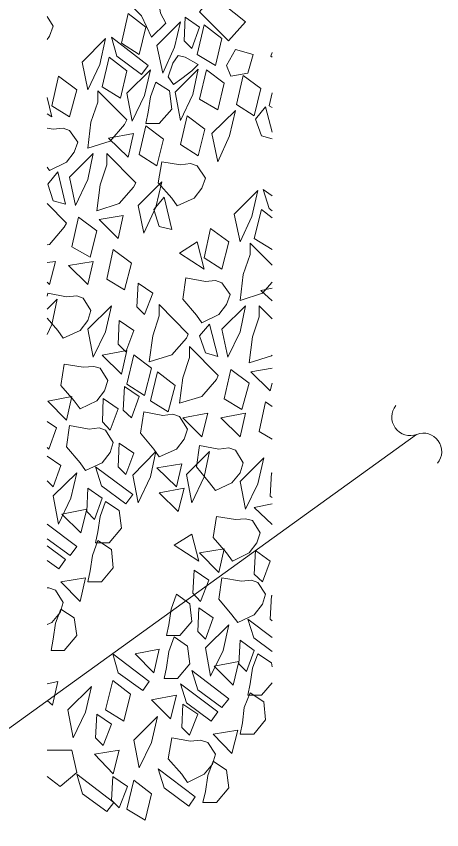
# Model space of a CAD drawing. Extents: x 312583 to 312854, y 144419 to 144597.
# Drawn here: x 312758.21 to 312763.74, y 144495.54 to 144506.11 of the extents above; entities that cross this region are included whole.
import ezdxf

# ---------------------------------------------------------------- set-up
doc = ezdxf.new("R2010")
doc.units = 0
doc.header["$LTSCALE"] = 0.3
doc.layers.add('2', color=7, linetype='Continuous', lineweight=13)

msp = doc.modelspace()

# ---------------------------------------------------------------- linework, layer by layer
at = {"layer": '2'}
for p, q in [((312761.5205, 144505.5932), (312761.5359, 144505.6392)), ((312761.5359, 144505.5779), (312761.5205, 144505.5932)), ((312761.4975, 144504.9492), (312761.5359, 144505.1179)), ((312761.5359, 144504.9262), (312761.4975, 144504.9492)), ((312761.4975, 144503.6152), (312761.5359, 144503.5846)), ((312761.5359, 144503.0786), (312761.3059, 144503.2242)), ((312761.5359, 144502.5802), (312761.3902, 144502.5496)), ((312761.3902, 144502.5496), (312761.5359, 144502.4116)), ((312758.6149, 144502.1892), (312758.7529, 144502.0282)), ((312761.5359, 144501.5376), (312761.2599, 144501.4916)), ((312761.5359, 144500.6176), (312761.3672, 144500.7172)), ((312761.5359, 144500.1729), (312761.5282, 144500.1806)), ((312761.5359, 144499.7742), (312761.3059, 144499.7282)), ((312761.3059, 144499.7282), (312761.5359, 144499.5059)), ((312761.5359, 144498.5782), (312761.5282, 144498.5859)), ((312761.2982, 144498.0339), (312761.5359, 144497.8576))]:
    msp.add_line(p, q, dxfattribs=at)
for points in [[(312759.9719, 144505.8386), (312759.8415, 144506.1146), (312759.6959, 144506.2602), (312759.8492, 144506.4442), (312760.0409, 144506.4596), (312760.0869, 144506.1529), (312760.1559, 144506.0226)], [(312760.7692, 144506.3752), (312760.5929, 144506.1682), (312760.9685, 144505.7926), (312761.1909, 144506.0379)], [(312759.5809, 144505.7619), (312759.6652, 144506.1452), (312759.8952, 144505.9689), (312759.8109, 144505.6162)], [(312760.4089, 144506.0992), (312760.3935, 144505.7926), (312760.4932, 144505.6929), (312760.5929, 144505.9689)], [(312760.0409, 144505.7312), (312760.3475, 144506.0379), (312760.2709, 144505.7082), (312760.1175, 144505.3709)], [(312760.5622, 144505.6162), (312760.6542, 144505.9996), (312760.8842, 144505.8232), (312760.7999, 144505.4706)], [(312759.0672, 144505.5166), (312759.3739, 144505.8232), (312759.2972, 144505.4859), (312759.1439, 144505.1562)], [(312759.5195, 144505.5932), (312759.8415, 144505.3556), (312759.9259, 144505.4706), (312759.4505, 144505.8386)], [(312761.0605, 144505.6776), (312760.9455, 144505.4706), (312760.9992, 144505.3326), (312761.2215, 144505.3709), (312761.2905, 144505.6162)], [(312759.3279, 144505.1946), (312759.4199, 144505.5779), (312759.6499, 144505.4016), (312759.5655, 144505.0489)], [(312760.4089, 144505.5779), (312760.3169, 144505.6009), (312760.2479, 144505.5012), (312760.1865, 144505.3249), (312760.2555, 144505.2252), (312760.3629, 144505.3019), (312760.4932, 144505.4016), (312760.5775, 144505.4859)], [(312758.6762, 144504.9492), (312758.7605, 144505.3326), (312758.9982, 144505.1562), (312758.9062, 144504.8036)], [(312759.6499, 144505.1102), (312759.9565, 144505.4169), (312759.8799, 144505.0796), (312759.7189, 144504.7499)], [(312760.2785, 144505.1256), (312760.5775, 144505.4246), (312760.5085, 144505.0949), (312760.3475, 144504.7576)], [(312760.5929, 144505.0336), (312760.6849, 144505.4169), (312760.9149, 144505.2406), (312760.8305, 144504.8956)], [(312761.0759, 144504.9646), (312761.1602, 144505.3402), (312761.3902, 144505.1716), (312761.3059, 144504.8189)], [(312760.0255, 144505.2559), (312759.9565, 144505.0642), (312759.9259, 144504.8649), (312759.8952, 144504.7192), (312760.0715, 144504.7192), (312760.2325, 144504.9032), (312760.2019, 144505.1409)], [(312759.2742, 144504.9952), (312759.1822, 144504.7346), (312759.1439, 144504.3972), (312759.4352, 144504.4892), (312759.6192, 144504.7039), (312759.6499, 144504.7652), (312759.2742, 144505.1409)], [(312760.3475, 144504.4432), (312760.4319, 144504.8189), (312760.6619, 144504.6426), (312760.5775, 144504.2976)], [(312760.7539, 144504.5889), (312761.0605, 144504.8879), (312760.9839, 144504.5582), (312760.8305, 144504.2209)], [(312759.8109, 144504.3129), (312759.8952, 144504.6886), (312760.1252, 144504.5122), (312760.0409, 144504.1672)], [(312759.4122, 144504.5276), (312759.6652, 144504.2822), (312759.7342, 144504.5889)], [(312758.9062, 144504.0216), (312759.2129, 144504.3282), (312759.1439, 144503.9909), (312758.9829, 144503.6536)], [(312759.3892, 144504.1826), (312759.3049, 144503.9219), (312759.2589, 144503.5846), (312759.5502, 144503.6766), (312759.7342, 144503.8912), (312759.7649, 144503.9449), (312759.3892, 144504.3282)], [(312760.2325, 144503.7456), (312760.3015, 144503.6459), (312760.5239, 144503.7456), (312760.6235, 144503.8759), (312760.6695, 144504.0062), (312760.5622, 144504.1672), (312760.4779, 144504.1979), (312760.3475, 144504.1826), (312760.1022, 144504.2209), (312760.0562, 144503.9449)], [(312758.6225, 144503.9296), (312758.6915, 144503.7149), (312758.8525, 144503.6689), (312758.7529, 144504.0906)], [(312759.7955, 144503.6536), (312760.1022, 144503.9602), (312760.0255, 144503.6306), (312759.8722, 144503.2932)], [(312761.0452, 144503.5386), (312761.3519, 144503.8452), (312761.2752, 144503.5079), (312761.1219, 144503.1782)], [(312760.0025, 144503.5999), (312760.0715, 144503.3776), (312760.2325, 144503.3392), (312760.1329, 144503.7609)], [(312758.9369, 144503.1169), (312759.0212, 144503.5002), (312759.2589, 144503.3239), (312759.1745, 144502.9789)], [(312759.2895, 144503.4696), (312759.5349, 144503.2242), (312759.6039, 144503.5232)], [(312760.6542, 144502.9712), (312760.7385, 144503.3546), (312760.9762, 144503.1782), (312760.8842, 144502.8256)], [(312760.3322, 144503.0326), (312760.6542, 144502.8256), (312760.5622, 144503.1782)], [(312759.3892, 144502.6952), (312759.4735, 144503.0786), (312759.7112, 144502.9022), (312759.6192, 144502.5572)], [(312758.8909, 144502.8716), (312759.1439, 144502.6262), (312759.2129, 144502.9252)], [(312760.5545, 144502.2276), (312760.6235, 144502.1279), (312760.8459, 144502.2352), (312760.9455, 144502.3656), (312760.9915, 144502.4959), (312760.8842, 144502.6492), (312760.7999, 144502.6799), (312760.6695, 144502.6646), (312760.4165, 144502.7106), (312760.3782, 144502.4346)], [(312759.7955, 144502.6416), (312759.7802, 144502.3349), (312759.8799, 144502.2352), (312759.9872, 144502.5112)], [(312760.0715, 144502.2199), (312759.9872, 144501.9592), (312759.9412, 144501.6219), (312760.2325, 144501.7139), (312760.4242, 144501.9286), (312760.4472, 144501.9822), (312760.0715, 144502.3656)], [(312759.1439, 144502.0436), (312759.4505, 144502.3502), (312759.3739, 144502.0129), (312759.2129, 144501.6832)], [(312760.8842, 144502.0436), (312761.1909, 144502.3502), (312761.1219, 144502.0129), (312760.9609, 144501.6832)], [(312759.5502, 144502.1586), (312759.5349, 144501.8519), (312759.6345, 144501.7522), (312759.7419, 144502.0282)], [(312760.5929, 144501.9592), (312760.6695, 144501.7369), (312760.8305, 144501.6909), (312760.7232, 144502.1126)], [(312759.3279, 144501.7062), (312759.5809, 144501.4609), (312759.6499, 144501.7676)], [(312760.4625, 144501.6756), (312760.3782, 144501.4149), (312760.3322, 144501.0852), (312760.6235, 144501.1696), (312760.8152, 144501.3919), (312760.8382, 144501.4456), (312760.4625, 144501.8212)], [(312759.6499, 144501.3306), (312759.7419, 144501.7139), (312759.9719, 144501.5376), (312759.8799, 144501.1849)], [(312758.9675, 144501.1159), (312759.0442, 144501.0086), (312759.2589, 144501.1159), (312759.3585, 144501.2462), (312759.4045, 144501.3766), (312759.3049, 144501.5376), (312759.2205, 144501.5606), (312759.0825, 144501.5529), (312758.8372, 144501.5912), (312758.7912, 144501.3152)], [(312760.9149, 144501.1389), (312760.9992, 144501.5222), (312761.2369, 144501.3459), (312761.1449, 144501.0009)], [(312759.9565, 144501.1159), (312760.0485, 144501.4916), (312760.2785, 144501.3152), (312760.1865, 144500.9702)], [(312759.6192, 144501.2999), (312759.6039, 144500.9932), (312759.7112, 144500.8936), (312759.8109, 144501.1696)], [(312758.6225, 144501.1082), (312758.8679, 144500.8629), (312758.9369, 144501.1696)], [(312759.3432, 144501.1466), (312759.3355, 144500.8399), (312759.4352, 144500.7326), (312759.5349, 144501.0086)], [(312760.0025, 144500.4872), (312760.0715, 144500.3876), (312760.2939, 144500.4872), (312760.3935, 144500.6176), (312760.4395, 144500.7479), (312760.3322, 144500.9089), (312760.2479, 144500.9396), (312760.1175, 144500.9242), (312759.8722, 144500.9702), (312759.8262, 144500.6942)], [(312760.3782, 144500.8936), (312760.6235, 144500.6482), (312760.7002, 144500.9549)], [(312760.8689, 144500.8936), (312761.1219, 144500.6482), (312761.1909, 144500.9549)], [(312759.0442, 144500.3109), (312759.1132, 144500.2112), (312759.3279, 144500.3109), (312759.4352, 144500.4412), (312759.4735, 144500.5716), (312759.3739, 144500.7326), (312759.2895, 144500.7632), (312759.1592, 144500.7479), (312758.9062, 144500.7939), (312758.8679, 144500.5179)], [(312759.5502, 144500.5639), (312759.5349, 144500.2572), (312759.6345, 144500.1576), (312759.7419, 144500.4336)], [(312760.7232, 144500.0502), (312760.7999, 144499.9506), (312761.0145, 144500.0502), (312761.1219, 144500.1806), (312761.1602, 144500.3109), (312761.0605, 144500.4719), (312760.9762, 144500.5026), (312760.8459, 144500.4872), (312760.5929, 144500.5332), (312760.5545, 144500.2572)], [(312759.7265, 144500.1499), (312760.0255, 144500.4566), (312759.9565, 144500.1269), (312759.7955, 144499.7896)], [(312760.4242, 144500.1576), (312760.7232, 144500.4566), (312760.6542, 144500.1269), (312760.4932, 144499.7896)], [(312761.1219, 144500.0656), (312761.4285, 144500.3722), (312761.3519, 144500.0349), (312761.1909, 144499.7052)], [(312759.3202, 144500.0119), (312759.6345, 144499.7742), (312759.7265, 144499.8969), (312759.2435, 144500.2572)], [(312760.0409, 144500.2419), (312760.2939, 144499.9966), (312760.3629, 144500.2956)], [(312758.6915, 144499.8816), (312758.9982, 144500.1806), (312758.9215, 144499.8509), (312758.7605, 144499.5136)], [(312759.1439, 144499.9812), (312759.1285, 144499.6746), (312759.2282, 144499.5749), (312759.3279, 144499.8509)], [(312760.0715, 144499.9199), (312760.3169, 144499.6746), (312760.3935, 144499.9812)], [(312759.3739, 144499.8049), (312759.3049, 144499.6132), (312759.2742, 144499.4139), (312759.2435, 144499.2682), (312759.4199, 144499.2682), (312759.5809, 144499.4599), (312759.5502, 144499.6899)], [(312758.8065, 144499.6439), (312759.0519, 144499.3986), (312759.1285, 144499.7052)], [(312760.9455, 144499.1379), (312761.0222, 144499.0306), (312761.2369, 144499.1379), (312761.3365, 144499.2682), (312761.3825, 144499.3986), (312761.2829, 144499.5596), (312761.1909, 144499.5826), (312761.0605, 144499.5749), (312760.8152, 144499.6132), (312760.7692, 144499.3372)], [(312759.2742, 144499.2989), (312759.2052, 144499.1072), (312759.1745, 144498.9079), (312759.1439, 144498.7622), (312759.3202, 144498.7622), (312759.4735, 144498.9462), (312759.4505, 144499.1839)], [(312760.2632, 144499.2376), (312760.5852, 144499.0306), (312760.4932, 144499.3832)], [(312760.5929, 144499.1379), (312760.8459, 144498.8849), (312760.9149, 144499.1916)], [(312761.3212, 144499.1686), (312761.3059, 144498.8619), (312761.4132, 144498.7622), (312761.5129, 144499.0306)], [(312760.5239, 144498.9156), (312760.5085, 144498.6166), (312760.6082, 144498.5092), (312760.7155, 144498.7852)], [(312758.7912, 144498.7622), (312759.0442, 144498.5092), (312759.1132, 144498.8159)], [(312761.0145, 144498.3329), (312761.0912, 144498.2332), (312761.3059, 144498.3329), (312761.4132, 144498.4709), (312761.4515, 144498.6012), (312761.3519, 144498.7546), (312761.2675, 144498.7852), (312761.1372, 144498.7699), (312760.8842, 144498.8159), (312760.8459, 144498.5399)], [(312760.2939, 144498.6012), (312760.2249, 144498.4096), (312760.1942, 144498.2026), (312760.1635, 144498.0646), (312760.3399, 144498.0646), (312760.4932, 144498.2486), (312760.4702, 144498.4786)], [(312758.7912, 144498.4096), (312758.7222, 144498.2256), (312758.6915, 144498.0186), (312758.6685, 144497.8729), (312758.8372, 144497.8729), (312758.9982, 144498.0646), (312758.9675, 144498.2946)], [(312760.5852, 144498.4249), (312760.5699, 144498.1182), (312760.6695, 144498.0186), (312760.7692, 144498.2946)], [(312760.6695, 144497.9036), (312760.9762, 144498.2026), (312760.8995, 144497.8729), (312760.7385, 144497.5356)], [(312760.2632, 144498.0492), (312760.1942, 144497.8576), (312760.1635, 144497.6506), (312760.1329, 144497.5049), (312760.3092, 144497.5049), (312760.4702, 144497.6966), (312760.4395, 144497.9266)], [(312761.1219, 144498.0032), (312761.1065, 144497.6966), (312761.2062, 144497.5969), (312761.3059, 144497.8729)], [(312759.5349, 144497.5816), (312759.8569, 144497.3516), (312759.9412, 144497.4666), (312759.4659, 144497.8269)], [(312759.7572, 144497.8269), (312760.0025, 144497.5816), (312760.0715, 144497.8882)], [(312760.7845, 144497.6659), (312761.0299, 144497.4206), (312761.1065, 144497.7272)], [(312760.5699, 144497.3592), (312760.8842, 144497.1292), (312760.9762, 144497.2442), (312760.4932, 144497.6122)], [(312758.8832, 144497.0986), (312759.1899, 144497.4052), (312759.1132, 144497.0679), (312758.9522, 144496.7382)], [(312759.3739, 144497.0986), (312759.4659, 144497.4819), (312759.6959, 144497.3056), (312759.6115, 144496.9529)], [(312760.4242, 144497.1906), (312760.7462, 144496.9529), (312760.8305, 144497.0756), (312760.3475, 144497.4359)], [(312759.9719, 144497.2289), (312760.2172, 144496.9836), (312760.2939, 144497.2902)], [(312761.2522, 144497.3209), (312761.1755, 144497.1292), (312761.1525, 144496.9299), (312761.1219, 144496.7842), (312761.2982, 144496.7842), (312761.4515, 144496.9682), (312761.4285, 144497.2059)], [(312760.3782, 144497.1752), (312760.3629, 144496.8686), (312760.4625, 144496.7689), (312760.5699, 144497.0449)], [(312759.2589, 144497.0449), (312759.2435, 144496.7382), (312759.3432, 144496.6386), (312759.4505, 144496.9146)], [(312759.7419, 144496.7076), (312760.0485, 144497.0142), (312759.9719, 144496.6769), (312759.8109, 144496.3472)], [(312760.7692, 144496.7842), (312761.0145, 144496.5312), (312761.0912, 144496.8379)], [(312760.3629, 144496.2629), (312760.4395, 144496.1556), (312760.6542, 144496.2629), (312760.7615, 144496.3932), (312760.7999, 144496.5236), (312760.7002, 144496.6769), (312760.6082, 144496.7076), (312760.4779, 144496.6922), (312760.2325, 144496.7382), (312760.1865, 144496.4622)], [(312759.2282, 144496.5236), (312759.4735, 144496.2706), (312759.5502, 144496.5772)], [(312760.7692, 144496.4316), (312760.7002, 144496.2476), (312760.6695, 144496.0406), (312760.6389, 144495.8949), (312760.8152, 144495.8949), (312760.9762, 144496.0866), (312760.9455, 144496.3166)], [(312759.0749, 144496.0099), (312759.3892, 144495.7799), (312759.4812, 144495.8949), (312758.9982, 144496.2629)], [(312759.4659, 144496.2322), (312759.4505, 144495.9256), (312759.5502, 144495.8259), (312759.6575, 144496.1019)], [(312760.1329, 144496.0866), (312760.4549, 144495.8489), (312760.5392, 144495.9716), (312760.0562, 144496.3319)], [(312759.6499, 144495.8106), (312759.7419, 144496.1862), (312759.9719, 144496.0099), (312759.8875, 144495.6649)]]:
    msp.add_lwpolyline(points, close=True, dxfattribs=at)
for points in [[(312758.6149, 144505.8079), (312758.6455, 144505.8539), (312758.6915, 144505.9842), (312758.6149, 144506.1069)], [(312758.6149, 144504.8419), (312758.6762, 144504.8036), (312758.6149, 144505.0566)], [(312761.5359, 144504.6042), (312761.4515, 144504.9339), (312761.3212, 144504.7729)], [(312761.3212, 144504.7729), (312761.3979, 144504.5582), (312761.5359, 144504.5199)], [(312758.6149, 144504.1519), (312758.6455, 144504.1059), (312758.8679, 144504.2132), (312758.9675, 144504.3436), (312759.0135, 144504.4739), (312758.9062, 144504.6272), (312758.8219, 144504.6579), (312758.6915, 144504.6426), (312758.6149, 144504.6579)], [(312761.5359, 144503.7762), (312761.4209, 144503.8606), (312761.4975, 144503.6152)], [(312758.6149, 144503.1399), (312758.6455, 144503.1476), (312758.8372, 144503.3699), (312758.8679, 144503.4236), (312758.6149, 144503.6766)], [(312761.3059, 144503.2242), (312761.3979, 144503.5999), (312761.5359, 144503.4926)], [(312761.5359, 144502.8792), (312761.2522, 144503.1629), (312761.2522, 144503.0172)], [(312761.2522, 144503.0172), (312761.1602, 144502.7566), (312761.1219, 144502.4192), (312761.4132, 144502.5112), (312761.5359, 144502.6569)], [(312758.6149, 144502.6569), (312758.6455, 144502.6262), (312758.7222, 144502.9252), (312758.6149, 144502.9099)], [(312758.7529, 144502.0282), (312758.8219, 144501.9286), (312759.0442, 144502.0282), (312759.1439, 144502.1586), (312759.1822, 144502.2889), (312759.0825, 144502.4499), (312758.9982, 144502.4806), (312758.8679, 144502.4652), (312758.6225, 144502.5112), (312758.6149, 144502.4729)], [(312758.6149, 144502.3042), (312758.7452, 144502.4346), (312758.6762, 144502.1049), (312758.6149, 144501.9746)], [(312761.5359, 144502.1816), (312761.3672, 144502.3502), (312761.3672, 144502.2046)], [(312761.3672, 144502.2046), (312761.2829, 144501.9439), (312761.2369, 144501.6066), (312761.5282, 144501.6986), (312761.5359, 144501.7062)], [(312761.2599, 144501.4916), (312761.5129, 144501.2462), (312761.5359, 144501.3459)], [(312761.3672, 144500.7172), (312761.4515, 144501.1006), (312761.5359, 144501.0392)], [(312758.6149, 144500.5102), (312758.6379, 144500.4872), (312758.7375, 144500.7632), (312758.6149, 144500.8476)], [(312751.3469, 144489.8996), (312748.4642, 144489.8996), (312763.4142, 144500.6789)], [(312758.6149, 144500.0732), (312758.6915, 144499.9966), (312758.7912, 144500.2726), (312758.6149, 144500.3952)], [(312761.5282, 144500.1806), (312761.5129, 144499.8739), (312761.5359, 144499.8586)], [(312758.6149, 144499.3219), (312758.9139, 144499.1072), (312758.9982, 144499.2222), (312758.6149, 144499.5136)], [(312758.6149, 144499.0382), (312758.7682, 144498.9309), (312758.8525, 144499.0536), (312758.6149, 144499.2299)], [(312758.6149, 144498.2102), (312758.6762, 144498.2332), (312758.7835, 144498.3636), (312758.8219, 144498.4939), (312758.7222, 144498.6549), (312758.6379, 144498.6856), (312758.6149, 144498.6856)], [(312761.5282, 144498.5859), (312761.5129, 144498.2792), (312761.5359, 144498.2562)], [(312761.5359, 144498.0416), (312761.2215, 144498.2792), (312761.2982, 144498.0339)], [(312761.3519, 144497.8269), (312761.2829, 144497.6429), (312761.2522, 144497.4359), (312761.2215, 144497.2902), (312761.3979, 144497.2902), (312761.5359, 144497.4512)], [(312761.5359, 144497.6582), (312761.5282, 144497.7119), (312761.3519, 144497.8269)], [(312758.6149, 144497.2212), (312758.6839, 144497.1599), (312758.7529, 144497.4666), (312758.6149, 144497.4359)], [(312758.6149, 144496.2322), (312758.7835, 144496.1019), (312758.9982, 144496.2859), (312758.9369, 144496.5772), (312758.6149, 144496.5772)]]:
    msp.add_lwpolyline(points, dxfattribs=at)
for centre, start, end in [((312763.3311, 144500.9028), 140.79392, 290.79392), ((312763.5011, 144500.455), 320.79392, 110.79392)]:
    msp.add_arc(centre, 0.2395, start, end, dxfattribs=at)

doc.saveas('drawing.dxf')
